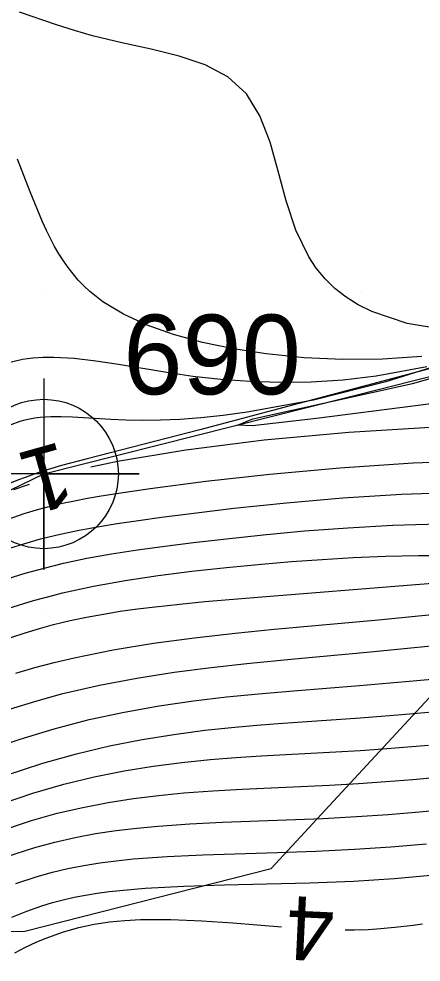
# Model space of a CAD drawing. Extents: x 2602990 to 2605851, y 618069 to 619180.
# Drawn here: x 2603739.25 to 2603751.88, y 618458.96 to 618488.57 of the extents above; entities that cross this region are included whole.
import ezdxf

# ---------------------------------------------------------------- set-up
doc = ezdxf.new("R2010")
doc.units = 0
for name, color, linetype in [('DTM Contours Major', 7, 'Continuous'), ('DTM Contours Major Text', 7, 'Continuous'), ('DTM Contours Minor', 7, 'Continuous'), ('DTM Contours Minor Text', 7, 'Continuous'), ('Exist DTM Breakline', 7, 'Continuous'), ('Exist DTM Breakline Cogo Number', 7, 'Continuous'), ('Exist DTM Breakline Cogo Point CELL', 7, 'Continuous'), ('Exist DTM Crownline', 7, 'Continuous'), ('Exist DTM QL2 LIDAR Elevation Point', 7, 'Continuous'), ('Exist Roads EOP', 7, 'Continuous'), ('PH Exist DTM Obscure Area', 7, 'Continuous')]:
    doc.layers.add(name, color=color, linetype=linetype)

# ---------------------------------------------------------------- blocks, each defined once
blk = doc.blocks.new('EXIST DTM BREAKLINE COGO POINT')
at = {"layer": 'Exist DTM Breakline Cogo Point CELL'}
blk.add_lwpolyline([(0, 0.06), (0, -0.06), (0, 0), (0.06, 0), (-0.06, 0)], dxfattribs=at)
blk.add_circle((0, 0), 0.04688, dxfattribs=at)

msp = doc.modelspace()

# ---------------------------------------------------------------- linework, layer by layer
at = {"layer": 'DTM Contours Major'}
for points in [[(2603738.993, 618469.147), (2603739.448, 618469.297), (2603739.896, 618469.433), (2603740.34, 618469.556), (2603740.856, 618469.682), (2603741.375, 618469.792), (2603741.9, 618469.889), (2603742.432, 618469.974), (2603742.976, 618470.049), (2603743.532, 618470.118), (2603744.299, 618470.201), (2603745.091, 618470.278), (2603746.745, 618470.419), (2603751.698, 618470.817), (2603753.043, 618470.917)], [(2603739.126, 618459.259), (2603739.436, 618459.419), (2603739.812, 618459.596), (2603740.16, 618459.741), (2603740.651, 618459.914), (2603741.135, 618460.049), (2603741.615, 618460.151), (2603742.095, 618460.224), (2603742.577, 618460.271), (2603743.065, 618460.298), (2603744.017, 618460.303), (2603744.987, 618460.262), (2603745.962, 618460.194), (2603747.492, 618460.07)], [(2603749.489, 618459.976), (2603749.776, 618459.977), (2603750.209, 618459.992), (2603750.488, 618460.009), (2603751.05, 618460.059), (2603751.625, 618460.129), (2603751.92, 618460.17)]]:
    msp.add_lwpolyline(points, dxfattribs=at)
at = {"layer": 'DTM Contours Minor'}
for points in [[(2603752.697, 618478.796), (2603751.442, 618479.002), (2603750.325, 618479.38), (2603749.904, 618479.593), (2603749.52, 618479.835), (2603749.172, 618480.107), (2603748.861, 618480.409), (2603748.586, 618480.738), (2603748.346, 618481.097), (2603747.944, 618481.938), (2603747.643, 618482.853), (2603747.39, 618483.79), (2603747.132, 618484.697), (2603746.817, 618485.523), (2603746.391, 618486.216), (2603745.81, 618486.743), (2603745.095, 618487.123), (2603744.281, 618487.4), (2603743.399, 618487.616), (2603742.482, 618487.812), (2603741.564, 618488.031), (2603740.995, 618488.197), (2603740.428, 618488.381), (2603739.265, 618488.777)], [(2603751.894, 618477.974), (2603750.66, 618477.889), (2603749.422, 618477.878), (2603748.201, 618477.934), (2603747.016, 618478.051), (2603745.986, 618478.207), (2603745.011, 618478.409), (2603744.104, 618478.658), (2603743.274, 618478.955), (2603742.532, 618479.299), (2603741.888, 618479.691), (2603741.674, 618479.849), (2603741.475, 618480.015), (2603741.289, 618480.189), (2603741.114, 618480.37), (2603740.949, 618480.561), (2603740.794, 618480.761), (2603740.646, 618480.972), (2603740.505, 618481.193), (2603740.37, 618481.426), (2603740.24, 618481.671), (2603740.114, 618481.929), (2603739.991, 618482.2), (2603739.608, 618483.139), (2603739.21, 618484.165)], [(2603746.116, 618475.82), (2603746.588, 618476.016), (2603751.603, 618477.127), (2603756.651, 618478.552), (2603759.671, 618479.355), (2603762.511, 618480.181), (2603762.872, 618480.71), (2603762.868, 618482.356), (2603765.446, 618482.229), (2603765.638, 618482.49), (2603765.789, 618482.677), (2603765.91, 618482.79), (2603766.006, 618482.831), (2603766.082, 618482.799), (2603766.143, 618482.697), (2603766.195, 618482.525), (2603766.242, 618482.287), (2603766.286, 618481.992), (2603766.326, 618481.643)], [(2603741.508, 618474.507), (2603741.955, 618474.606), (2603742.347, 618474.686), (2603744.491, 618475.047), (2603746.949, 618475.357), (2603749.605, 618475.601), (2603752.343, 618475.765), (2603755.046, 618475.834), (2603757.599, 618475.793), (2603759.782, 618475.673), (2603761.494, 618475.841), (2603762.235, 618475.893), (2603763.107, 618475.688), (2603765.389, 618475.141), (2603765.976, 618475.111), (2603766.335, 618475.321), (2603766.551, 618475.683), (2603766.726, 618476.183), (2603766.778, 618476.834), (2603766.754, 618477.596), (2603766.699, 618478.429), (2603766.66, 618479.292), (2603766.683, 618480.145)], [(2603766.463, 618479.651), (2603766.442, 618478.871), (2603766.421, 618478.245), (2603766.425, 618478.258), (2603766.421, 618478.209), (2603766.295, 618478.113), (2603766.091, 618478.036), (2603765.81, 618477.978), (2603765.441, 618477.931), (2603764.974, 618477.889), (2603763.6, 618477.774), (2603762.62, 618477.683), (2603761.396, 618477.555), (2603759.891, 618477.38), (2603757.792, 618477.182), (2603754.806, 618476.821), (2603748.596, 618476.027), (2603746.586, 618475.798), (2603746.116, 618475.82)], [(2603758.344, 618479.238), (2603744.93, 618475.67), (2603741.391, 618474.764), (2603740.586, 618474.545), (2603740.135, 618474.41), (2603739.842, 618474.316), (2603739.556, 618474.217), (2603739.271, 618474.111), (2603738.98, 618473.997)], [(2603752.054, 618477.65), (2603750.466, 618477.355), (2603749.428, 618477.233), (2603748.42, 618477.168), (2603747.442, 618477.153), (2603746.497, 618477.182), (2603745.586, 618477.249), (2603744.709, 618477.347), (2603743.896, 618477.465), (2603742.373, 618477.718), (2603741.663, 618477.827), (2603740.987, 618477.905), (2603740.347, 618477.941), (2603740.01, 618477.937), (2603739.683, 618477.915), (2603739.522, 618477.897), (2603739.364, 618477.874), (2603738.794, 618477.744)], [(2603753.132, 618477.918), (2603750.767, 618477.175), (2603748.494, 618476.604), (2603746.417, 618476.22), (2603745.662, 618476.119), (2603744.958, 618476.046), (2603744.302, 618475.998), (2603743.693, 618475.972), (2603743.127, 618475.965), (2603742.604, 618475.973), (2603742.136, 618475.992), (2603740.927, 618476.066), (2603740.579, 618476.08), (2603740.253, 618476.079), (2603740.081, 618476.071), (2603739.914, 618476.057), (2603739.752, 618476.036), (2603739.593, 618476.008), (2603739.437, 618475.972), (2603739.283, 618475.928), (2603739, 618475.824)], [(2603738.91, 618472.87), (2603739.415, 618473.04), (2603739.875, 618473.178), (2603740.358, 618473.303), (2603740.613, 618473.363), (2603740.992, 618473.444), (2603741.398, 618473.522), (2603741.836, 618473.599), (2603742.309, 618473.675), (2603743.371, 618473.831), (2603745.117, 618474.057), (2603747.127, 618474.28), (2603749.322, 618474.478), (2603751.622, 618474.631), (2603753.948, 618474.718)], [(2603739.094, 618473.799), (2603739.515, 618473.947), (2603739.583, 618473.969)], [(2603738.895, 618471.935), (2603739.507, 618472.126), (2603739.931, 618472.245), (2603740.37, 618472.355), (2603740.597, 618472.407), (2603741.138, 618472.521), (2603741.716, 618472.628), (2603742.337, 618472.73), (2603743.004, 618472.829), (2603743.722, 618472.928), (2603744.493, 618473.027), (2603746, 618473.208), (2603747.655, 618473.381), (2603749.421, 618473.534), (2603751.265, 618473.651), (2603753.151, 618473.717)], [(2603738.88, 618470.993), (2603739.45, 618471.169), (2603740.038, 618471.333), (2603740.646, 618471.482), (2603741.38, 618471.637), (2603742.154, 618471.777), (2603742.97, 618471.905), (2603743.828, 618472.023), (2603744.729, 618472.135), (2603745.676, 618472.243), (2603746.914, 618472.374), (2603748.217, 618472.495), (2603749.576, 618472.599), (2603750.985, 618472.676), (2603752.437, 618472.72)], [(2603738.93, 618470.075), (2603739.706, 618470.311), (2603740.312, 618470.475), (2603740.619, 618470.551), (2603741.586, 618470.764), (2603742.588, 618470.945), (2603743.621, 618471.101), (2603744.68, 618471.236), (2603745.762, 618471.352), (2603746.862, 618471.456), (2603747.805, 618471.535), (2603748.765, 618471.605), (2603749.746, 618471.662), (2603750.753, 618471.703), (2603751.793, 618471.725), (2603752.87, 618471.724)], [(2603739.153, 618468.034), (2603739.747, 618468.206), (2603740.356, 618468.368), (2603740.984, 618468.518), (2603742.207, 618468.764), (2603743.478, 618468.97), (2603744.765, 618469.143), (2603746.038, 618469.287), (2603747.266, 618469.41), (2603750.54, 618469.71), (2603753.267, 618469.983)], [(2603738.959, 618466.901), (2603739.784, 618467.157), (2603740.63, 618467.391), (2603741.777, 618467.657), (2603742.948, 618467.879), (2603744.123, 618468.063), (2603745.281, 618468.215), (2603746.405, 618468.341), (2603747.901, 618468.485), (2603750.284, 618468.701), (2603753.248, 618468.994)], [(2603738.237, 618465.603), (2603739.289, 618465.965), (2603740.352, 618466.29), (2603741.454, 618466.574), (2603742.558, 618466.81), (2603743.652, 618467.004), (2603744.726, 618467.161), (2603745.768, 618467.287), (2603746.766, 618467.388), (2603747.87, 618467.482), (2603749.946, 618467.641), (2603751.382, 618467.766), (2603753.868, 618467.996)], [(2603738.72, 618464.785), (2603739.999, 618465.208), (2603741.053, 618465.503), (2603742.093, 618465.748), (2603743.115, 618465.949), (2603744.115, 618466.111), (2603745.088, 618466.24), (2603746.031, 618466.342), (2603746.718, 618466.403), (2603747.388, 618466.455), (2603749.963, 618466.628), (2603751.148, 618466.722), (2603754.525, 618467.02)], [(2603738.265, 618463.786), (2603739.687, 618464.27), (2603740.661, 618464.547), (2603741.615, 618464.776), (2603742.551, 618464.963), (2603743.468, 618465.112), (2603744.368, 618465.23), (2603745.251, 618465.321), (2603746.062, 618465.387), (2603746.859, 618465.44), (2603749.196, 618465.565), (2603749.962, 618465.61), (2603750.677, 618465.66), (2603752.108, 618465.778)], [(2603738.481, 618463.025), (2603739.648, 618463.413), (2603740.455, 618463.636), (2603741.256, 618463.822), (2603742.051, 618463.975), (2603742.843, 618464.098), (2603743.633, 618464.197), (2603744.423, 618464.275), (2603745.339, 618464.344), (2603746.256, 618464.397), (2603749.002, 618464.521), (2603749.913, 618464.571), (2603750.763, 618464.63), (2603751.611, 618464.7), (2603754.144, 618464.931)], [(2603738.844, 618462.267), (2603739.747, 618462.562), (2603740.379, 618462.733), (2603741.013, 618462.876), (2603741.653, 618462.996), (2603742.299, 618463.093), (2603742.956, 618463.172), (2603743.625, 618463.236), (2603744.619, 618463.305), (2603745.639, 618463.356), (2603748.788, 618463.475), (2603749.848, 618463.531), (2603750.839, 618463.6), (2603751.825, 618463.684), (2603754.743, 618463.959)], [(2603739.148, 618461.428), (2603739.826, 618461.655), (2603740.304, 618461.788), (2603740.789, 618461.902), (2603741.283, 618461.998), (2603741.788, 618462.079), (2603742.306, 618462.146), (2603742.84, 618462.201), (2603743.903, 618462.279), (2603745.02, 618462.332), (2603747.368, 618462.404), (2603748.575, 618462.445), (2603749.788, 618462.504), (2603750.923, 618462.583), (2603752.05, 618462.68)], [(2603739.028, 618460.373), (2603739.495, 618460.565), (2603739.967, 618460.731), (2603740.301, 618460.832), (2603740.642, 618460.921), (2603740.989, 618460.999), (2603741.344, 618461.068), (2603741.709, 618461.127), (2603742.085, 618461.178), (2603743.216, 618461.286), (2603744.43, 618461.352), (2603745.707, 618461.39), (2603747.032, 618461.419), (2603748.386, 618461.453), (2603749.751, 618461.51), (2603751.029, 618461.593), (2603752.297, 618461.7)]]:
    msp.add_lwpolyline(points, dxfattribs=at)
at = {"layer": 'Exist DTM Breakline'}
msp.add_lwpolyline([(2603672.211, 618404.247), (2603685.537, 618430.477), (2603711.874, 618460.64), (2603740.027, 618474.284), (2603763.767, 618480.272)], dxfattribs=at)
msp.add_spline([(2603647.352, 618520.802), (2603704.337, 618541.966), (2603758.983, 618562.663), (2603811.118, 618582.434), (2603865.604, 618602.567), (2603913.966, 618621.231), (2603963.574, 618640.143), (2603974.725, 618636.355), (2603978.77, 618630.138), (2603971.844, 618627.992), (2603956.88, 618621.982), (2603923.969, 618609.772), (2603877.426, 618591.796), (2603827.273, 618571.857), (2603776.875, 618552.809), (2603720.479, 618530.104), (2603675.109, 618514.176), (2603657.355, 618505.354), (2603640.368, 618498.804), (2603619.191, 618491.366), (2603591.676, 618480.386)], degree=3, dxfattribs=at)
at = {"layer": 'Exist DTM Crownline'}
msp.add_spline([(2603233.488, 618380.754), (2603285.185, 618400.095), (2603335.457, 618418.629), (2603390.812, 618439.069), (2603440.087, 618457.325), (2603493.996, 618477.231), (2603542.655, 618495.301), (2603600.808, 618516.867), (2603653.659, 618536.362), (2603706.222, 618555.742), (2603764.811, 618577.593), (2603823.52, 618599.847), (2603878.564, 618620.56), (2603937.951, 618643.078), (2603997.369, 618665.789), (2604036.209, 618680.665), (2604055.311, 618688.017)], degree=3, dxfattribs=at)
at = {"layer": 'Exist DTM QL2 LIDAR Elevation Point'}
for p, q in [((2603740, 618480), (2603740, 618480)), ((2603750, 618480), (2603750, 618480)), ((2603740, 618470), (2603740, 618470)), ((2603750, 618470), (2603750, 618470)), ((2603740, 618460), (2603740, 618460)), ((2603750, 618460), (2603750, 618460))]:
    msp.add_line(p, q, dxfattribs=at)
at = {"layer": 'Exist Roads EOP'}
for points in [[(2603230.17, 618389.98), (2603282.929, 618409.597), (2603332.773, 618427.868), (2603388.167, 618448.413), (2603437.203, 618466.721), (2603490.778, 618486.527), (2603539.039, 618504.558), (2603597.451, 618526.156), (2603651.053, 618545.972), (2603705.208, 618566.084), (2603762.02, 618587.183), (2603820.334, 618609.162), (2603876.341, 618629.99), (2603934.909, 618652.28), (2603996.409, 618675.568), (2604033.216, 618689.957), (2604052.01, 618697.199)], [(2604034.633, 618668.486), (2603984.89, 618650.123), (2603936.767, 618631.654), (2603888.195, 618613.335), (2603837.766, 618594.258), (2603782.918, 618573.705), (2603731.939, 618554.39), (2603671.126, 618532.171), (2603621.822, 618514.106), (2603561.545, 618491.877), (2603506.421, 618471.293), (2603452.163, 618451.33), (2603398.364, 618431.316), (2603341.431, 618410.355), (2603281.65, 618388.199), (2603223.033, 618366.475), (2603185.717, 618352.612)]]:
    msp.add_spline(points, degree=3, dxfattribs=at)
at = {"layer": 'PH Exist DTM Obscure Area'}
msp.add_lwpolyline([(2603639.986, 618365.924), (2603649.9, 618372.856), (2603656.416, 618378.808), (2603664.874, 618389.72), (2603678.123, 618403.156), (2603697.233, 618418.186), (2603709.61, 618425.616), (2603718.725, 618440.768), (2603718.655, 618446.88), (2603719.02, 618456.172), (2603729.794, 618459.821), (2603739.433, 618459.931), (2603747.169, 618461.9), (2603753.441, 618468.673), (2603758.3, 618475.547), (2603770.802, 618482.39), (2603780.534, 618474.271), (2603791.803, 618465.465), (2603794.812, 618469.614), (2603804.245, 618477.48), (2603824.756, 618483.004), (2603837.288, 618487.144)], dxfattribs=at)

# ---------------------------------------------------------------- block references
at = {"layer": 'Exist DTM Breakline Cogo Point CELL', "xscale": 50, "yscale": 50}
msp.add_blockref('EXIST DTM BREAKLINE COGO POINT', (2603740.027, 618474.284), dxfattribs=at)

# ---------------------------------------------------------------- texts
at = {"layer": 'DTM Contours Major Text'}
msp.add_text('4', height=2, rotation=177.299, dxfattribs=at).set_placement((2603749.189, 618460.973))
at = {"layer": 'DTM Contours Minor Text'}
msp.add_text('1', height=2, rotation=195.6212, dxfattribs=at).set_placement((2603740.573, 618475.31))
at = {"layer": 'Exist DTM Breakline Cogo Number'}
msp.add_text('690', height=2.5, dxfattribs=at).set_placement((2603742.527, 618476.784))

doc.saveas('drawing.dxf')
